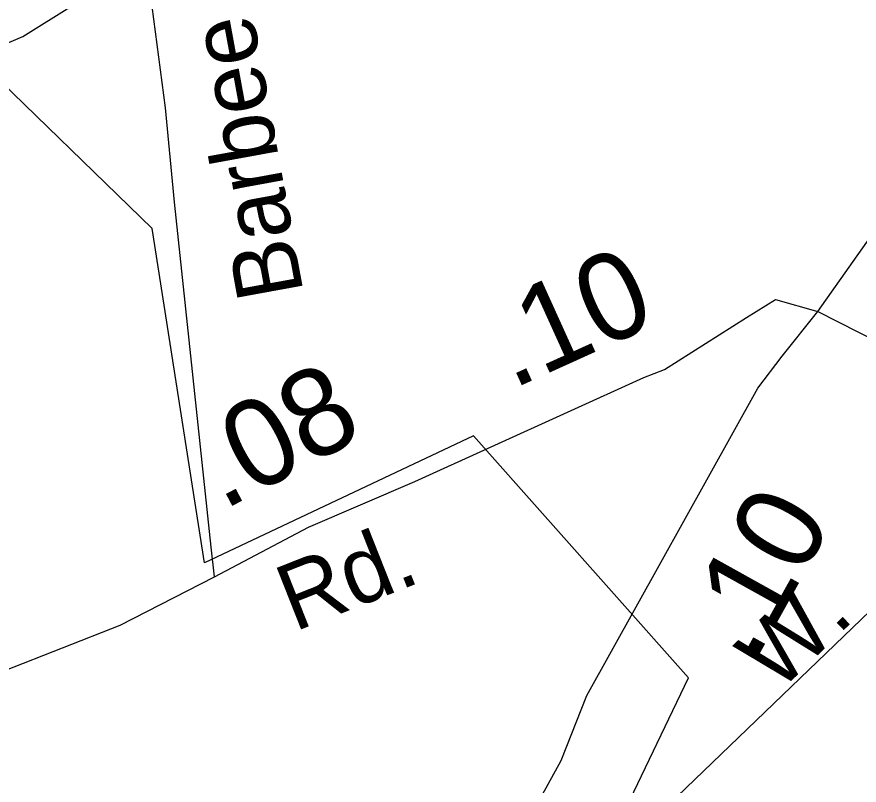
# Model space of a CAD drawing. Extents: x 2220236 to 2384410, y 720751 to 894131.
# Drawn here: x 2260133 to 2261342, y 797826 to 798928 of the extents above; entities that cross this region are included whole.
import ezdxf

# ---------------------------------------------------------------- set-up
doc = ezdxf.new("R2010")
doc.units = 0
doc.layers.add('Default', color=7, linetype='Continuous')

msp = doc.modelspace()

# ---------------------------------------------------------------- linework, layer by layer
at = {"layer": 'Default'}
for p in [(2261282.2, 798505), (2260978.6, 797711.9)]:
    msp.add_line(p, (2261623.6, 798331.6), dxfattribs=at)
for points in [[(2260416.4, 798124.8), (2260411.9, 798167.3), (2260359.3, 798662), (2260346.2, 798797.6), (2260324.5, 798961.4), (2260305.5, 799075.2), (2260295, 799129.2), (2260199.3, 799321), (2260086.1, 799590.9), (2260060, 799733.1), (2260051.3, 799817.3), (2260054.2, 799855), (2260068.7, 799942.1), (2260080.6, 800346)], [(2261282.2, 798505), (2261372.2, 798632.6), (2261418.7, 798694.3), (2261492.5, 798791.9), (2262026.6, 799326.8), (2262203, 799493.9), (2262803.1, 800062.3)], [(2260069.5, 798869.1), (2260141.3, 798899.8), (2260212.8, 798944.4), (2260264.4, 798990.9), (2260394.9, 799126.1), (2260545.6, 799269.4), (2260627, 799336.1), (2260698.4, 799384.8), (2260797.9, 799441.7), (2260897.4, 799484.6), (2260973.1, 799509.3), (2261084.9, 799530.3), (2261176.7, 799543.2), (2261292.6, 799550.2), (2261436.5, 799545.7), (2262060.5, 799519.6), (2262156.5, 799510.4), (2262300.6, 799505.8), (2262472.4, 799499.5), (2262556.4, 799502.1), (2262648.3, 799515), (2262728, 799539.8), (2262825.6, 799582.7), (2262885.1, 799617.3)], [(2260925.5, 797624.2), (2260927, 797626.8), (2260928.5, 797629.4), (2260930, 797631.9), (2260931.5, 797634.5), (2260933, 797637.1), (2260934.5, 797639.7), (2260936, 797642.2), (2260937.8, 797644.9), (2260939.2, 797647.4), (2260940.8, 797650), (2260942.2, 797652.6), (2260943.8, 797655.2), (2260946, 797659.9), (2260979, 797734.2), (2261097, 797979.9), (2260788, 798326.7), (2260402.2, 798144.8), (2260327.2, 798624.2), (2260076.2, 798867.4)], [(2260925.5, 797624.2), (2260927, 797626.8), (2260928.5, 797629.4), (2260930, 797631.9), (2260931.5, 797634.5), (2260933, 797637.1), (2260934.5, 797639.7), (2260936, 797642.2), (2260937.8, 797644.9), (2260939.2, 797647.4), (2260940.8, 797650), (2260942.2, 797652.6), (2260943.8, 797655.2), (2260946, 797659.9), (2260979, 797734.2), (2261097, 797979.9), (2260788, 798326.7), (2260402.2, 798144.8), (2260327.2, 798624.2), (2260076.2, 798867.4)], [(2260416.4, 798124.8), (2260551.6, 798196), (2260704.1, 798261.4), (2261032.8, 798410.3), (2261062.1, 798422.1), (2261180.1, 798496.8), (2261221.6, 798522.6), (2261282.2, 798505)], [(2259868.1, 796674.9), (2259963.3, 796734.4), (2260067.3, 796808.8), (2260227.1, 796939.7), (2260334.2, 797039.3), (2260423.3, 797136), (2260542.3, 797265.4), (2260625.5, 797372.5), (2260767.6, 797606.1), (2260863.2, 797768.6), (2260914.2, 797861.1), (2260950.9, 797954.3), (2261196.1, 798395.1), (2261231.2, 798441.3), (2261282.2, 798505)], [(2255162.9, 797760.7), (2255334.2, 797785.5), (2255515.9, 797797.9), (2255664.5, 797799.9), (2255802.7, 797806.1), (2256130.9, 797806.1), (2256469.3, 797803), (2256729.4, 797796.8), (2257094.7, 797781.3), (2257439.3, 797769), (2257897.5, 797763.8), (2258227.7, 797757.6), (2258477.4, 797751.4), (2258745.7, 797754.5), (2258902.6, 797750.4), (2259135.8, 797760.7), (2259511.6, 797830.4), (2259868.6, 797911.6), (2259880.6, 797913.7), (2260002.3, 797946.8), (2260115.7, 797990), (2260281, 798055.4), (2260416.4, 798124.8)]]:
    msp.add_lwpolyline(points, dxfattribs=at)

# ---------------------------------------------------------------- texts
for s, height, rotation, p in [('Barbee', 95, 100.3668, (2260544.6, 798532)), ('.10', 125, 24.3727, (2260843.6, 798393.2)), ('.08', 125, 27.7717, (2260428.5, 798219.2)), ('.10', 125, 60.9073, (2261191.6, 798001.2)), ('Rd.', 95, 21.5862, (2260531.1, 798045.3)), ('W.', 95, 44.0377, (2261225.1, 797956.7))]:
    msp.add_text(s, height=height, rotation=rotation, dxfattribs=at).set_placement(p)

doc.saveas('drawing.dxf')
